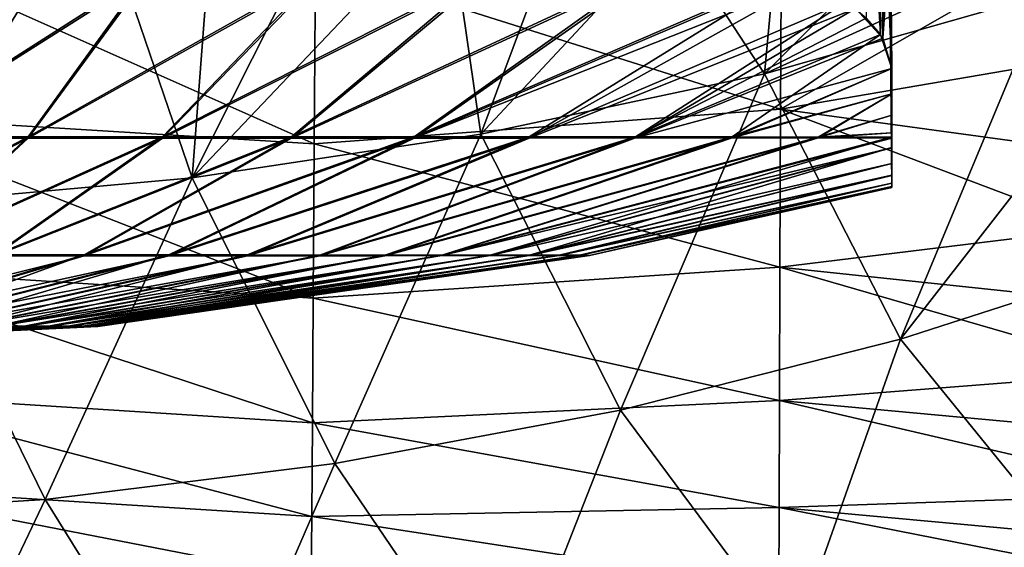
# Model space of a CAD drawing. Header units: metres. Extents: x -92 to 264, y -100 to 50.
# Tile 69 of 656: x 2.41 to 8.15, y -92.65 to -89.58. Entities that reach past the tile are written whole.
import ezdxf

# ---------------------------------------------------------------- set-up
doc = ezdxf.new("R2010")
doc.units = ezdxf.units.M
doc.layers.add('solid_21062050_01', color=7, linetype='CONTINUOUS')

msp = doc.modelspace()

# ---------------------------------------------------------------- linework, layer by layer
at = {"layer": 'solid_21062050_01'}
for points in [[(7.331601, -87.940796, -11.817383), (7.345534, -89.567146, -12.180737), (7.42838, -89.663673, -11.732327)], [(7.413932, -88.036263, -11.370928), (7.331601, -87.940796, -11.817383), (7.42838, -89.663673, -11.732327)], [(7.413932, -88.036263, 2.378467), (7.441501, -89.684074, 2.64574), (7.282176, -89.512054, 3.446657)], [(7.413932, -88.036263, -11.370928), (7.42838, -89.663673, -11.732327), (7.49461, -89.861801, -10.828229)], [(7.46351, -88.134109, -10.920049), (7.413932, -88.036263, -11.370928), (7.49461, -89.861801, -10.828229)], [(7.413932, -88.036263, 2.378467), (7.46351, -88.134109, 1.927588), (7.441501, -89.684074, 2.64574)], [(7.46351, -88.134109, 1.927588), (7.487353, -89.049934, 1.655801), (7.441501, -89.684074, 2.64574)], [(7.46351, -88.134109, -10.920049), (7.49461, -89.861801, -10.828229), (7.487352, -89.049881, -10.64825)], [(7.487353, -89.049934, 1.655801), (7.480057, -88.233833, 1.474568), (7.49461, -90.009575, 1.127895)], [(7.480057, -88.233833, 1.474568), (7.480057, -88.650749, -0.888133), (7.49461, -90.009575, 1.127895)], [(7.480057, -88.233833, -10.467029), (7.49461, -90.235786, -8.807964), (7.49461, -90.26181, -8.629542)], [(7.480057, -88.651688, -8.097167), (7.480057, -88.233833, -10.467029), (7.49461, -90.26181, -8.629542)], [(7.480057, -88.233833, -10.467029), (7.49461, -90.132492, -9.451828), (7.49461, -90.235786, -8.807964)], [(7.480057, -88.233833, -10.467029), (7.49461, -90.009201, -10.122261), (7.49461, -90.132492, -9.451828)], [(7.49461, -90.009201, -10.122261), (7.480057, -88.233833, -10.467029), (7.487352, -89.049881, -10.64825)], [(7.480057, -88.650749, -0.888133), (7.49461, -90.133064, 0.456028), (7.49461, -90.009575, 1.127895)], [(7.480057, -88.650749, -0.888133), (7.49461, -90.236427, -0.188842), (7.49461, -90.133064, 0.456028)], [(7.480057, -88.650749, -0.888133), (7.49461, -90.266212, -0.39392), (7.49461, -90.236427, -0.188842)], [(7.480057, -88.650749, -0.888133), (7.49461, -90.322861, -0.816001), (7.49461, -90.266212, -0.39392)], [(7.480057, -88.650749, -0.888133), (7.480057, -88.861244, -3.288061), (7.49461, -90.322861, -0.816001)], [(7.480057, -88.651688, -8.097167), (7.49461, -90.414642, -7.361204), (7.49461, -90.483353, -6.546217)], [(7.480057, -88.861557, -5.697184), (7.480057, -88.651688, -8.097167), (7.49461, -90.483353, -6.546217)], [(7.480057, -88.651688, -8.097167), (7.49461, -90.322227, -8.181457), (7.49461, -90.414642, -7.361204)], [(7.480057, -88.651688, -8.097167), (7.49461, -90.26181, -8.629542), (7.49461, -90.322227, -8.181457)], [(2.126768, -88.784843, -21.522303), (2.839034, -88.807632, -21.377352), (1.712847, -90.651115, -19.367569)], [(2.839034, -88.807632, -21.377352), (3.415787, -90.498283, -19.246696), (1.712847, -90.651115, -19.367569)], [(2.839034, -88.807632, -21.377352), (3.541852, -88.838737, -21.189913), (3.415787, -90.498283, -19.246696)], [(3.541852, -88.838737, -21.189913), (4.232616, -88.878624, -20.960724), (3.415787, -90.498283, -19.246696)], [(7.480057, -88.861244, -3.288061), (7.49461, -90.415176, -1.636715), (7.49461, -90.322861, -0.816001)], [(7.480057, -88.861244, -3.288061), (7.49461, -90.483742, -2.451849), (7.49461, -90.415176, -1.636715)], [(7.480057, -88.861244, -3.288061), (7.49461, -90.529495, -3.268624), (7.49461, -90.483742, -2.451849)], [(7.480057, -88.861244, -3.288061), (7.480057, -88.861557, -5.697184), (7.49461, -90.529495, -3.268624)], [(7.480057, -88.861557, -5.697184), (7.49461, -90.548828, -3.882805), (7.49461, -90.529495, -3.268624)], [(7.480057, -88.861557, -5.697184), (7.49461, -90.555267, -4.49902), (7.49461, -90.548828, -3.882805)], [(7.480057, -88.861557, -5.697184), (7.49461, -90.548714, -5.115256), (7.49461, -90.555267, -4.49902)], [(7.480057, -88.861557, -5.697184), (7.49461, -90.529259, -5.72946), (7.49461, -90.548714, -5.115256)], [(7.480057, -88.861557, -5.697184), (7.49461, -90.483353, -6.546217), (7.49461, -90.529259, -5.72946)], [(4.232616, -88.878624, -20.960724), (4.908568, -88.927879, -20.690733), (3.415787, -90.498283, -19.246696)], [(4.908568, -88.927879, -20.690733), (5.099003, -90.244568, -19.04604), (3.415787, -90.498283, -19.246696)], [(4.908568, -88.927879, -20.690733), (5.567242, -88.98716, -20.381025), (5.099003, -90.244568, -19.04604)], [(5.567242, -88.98716, -20.381025), (6.206024, -89.057045, -20.033121), (5.099003, -90.244568, -19.04604)], [(1.378496, -89.07869, 25.048456), (1.37533, -90.130371, 26.334002), (4.126769, -90.300255, 26.211136)], [(1.378496, -89.07869, 25.048456), (4.126769, -90.300255, 26.211136), (4.133997, -89.24247, 24.898312)], [(4.133997, -89.24247, 24.898312), (6.845763, -90.098633, 25.240015), (6.852089, -89.043877, 24.037441)], [(6.206024, -89.057045, -20.033121), (6.752735, -89.891495, -18.766804), (5.099003, -90.244568, -19.04604)], [(6.206024, -89.057045, -20.033121), (6.821904, -89.138245, -19.648975), (6.752735, -89.891495, -18.766804)], [(8.210706, -89.317825, 23.872997), (6.852089, -89.043877, 24.037441), (6.845763, -90.098633, 25.240015)], [(7.441501, -89.684074, 2.64574), (7.487353, -89.049934, 1.655801), (7.49461, -89.861794, 1.835767)], [(7.487352, -89.049881, -10.64825), (7.49461, -89.861801, -10.828229), (7.49461, -90.009201, -10.122261)], [(7.49461, -90.009575, 1.127895), (7.49461, -89.861794, 1.835767), (7.487353, -89.049934, 1.655801)], [(6.821904, -89.138245, -19.648975), (7.411112, -89.231491, -19.231346), (6.752735, -89.891495, -18.766804)], [(4.133997, -89.24247, 24.898312), (4.126769, -90.300255, 26.211136), (6.845763, -90.098633, 25.240015)], [(7.411112, -89.231491, -19.231346), (7.970381, -89.337112, -18.783751), (6.752735, -89.891495, -18.766804)], [(3.150921, -89.303169, -15.35598), (2.116283, -89.30304, -15.604383), (1.651988, -90.258301, -12.906207)], [(3.150921, -89.303169, -15.35598), (1.651988, -90.258301, -12.906207), (2.458488, -90.2584, -12.706381)], [(1.652143, -90.267044, 3.883526), (2.121946, -89.31459, 6.581644), (3.159225, -89.314461, 6.331907)], [(2.458716, -90.266937, 3.683662), (1.652143, -90.267044, 3.883526), (3.159225, -89.314461, 6.331907)], [(4.15759, -89.303352, -15.011308), (3.150921, -89.303169, -15.35598), (2.458488, -90.2584, -12.706381)], [(4.15759, -89.303352, -15.011308), (2.458488, -90.2584, -12.706381), (3.241803, -90.258545, -12.429268)], [(2.458716, -90.266937, 3.683662), (3.159225, -89.314461, 6.331907), (4.168309, -89.314285, 5.9854)], [(3.242097, -90.266792, 3.406497), (2.458716, -90.266937, 3.683662), (4.168309, -89.314285, 5.9854)], [(5.127353, -89.303574, -14.573426), (4.15759, -89.303352, -15.011308), (3.241803, -90.258545, -12.429268)], [(5.127353, -89.303574, -14.573426), (3.241803, -90.258545, -12.429268), (3.994545, -90.258728, -12.077481)], [(3.242097, -90.266792, 3.406497), (4.168309, -89.314285, 5.9854), (5.140192, -89.314049, 5.545217)], [(3.994895, -90.266609, 3.054645), (3.242097, -90.266792, 3.406497), (5.140192, -89.314049, 5.545217)], [(6.051603, -89.303848, -14.046222), (5.127353, -89.303574, -14.573426), (3.994545, -90.258728, -12.077481)], [(6.051603, -89.303848, -14.046222), (3.994545, -90.258728, -12.077481), (4.709614, -90.258949, -11.654339)], [(3.994895, -90.266609, 3.054645), (5.140192, -89.314049, 5.545217), (6.066199, -89.313774, 5.015285)], [(4.710011, -90.266388, 2.631426), (3.994895, -90.266609, 3.054645), (6.066199, -89.313774, 5.015285)], [(5.380268, -90.259209, -11.163831), (6.922817, -89.303696, -13.435339), (4.709614, -90.258949, -11.654339)], [(6.051603, -89.303848, -14.046222), (4.709614, -90.258949, -11.654339), (6.922817, -89.303696, -13.435339)], [(4.710011, -90.266388, 2.631426), (6.940778, -89.311806, 4.403409), (7.020665, -89.350067, 4.218314)], [(4.710011, -90.266388, 2.631426), (6.066199, -89.313774, 5.015285), (6.940778, -89.311806, 4.403409)], [(5.380268, -90.259209, -11.163831), (7.230124, -89.473274, -12.622216), (6.922817, -89.303696, -13.435339)], [(8.379217, -89.836723, 24.384232), (8.210706, -89.317825, 23.872997), (6.845763, -90.098633, 25.240015)], [(5.380699, -90.266136, 2.140831), (4.710011, -90.266388, 2.631426), (7.020665, -89.350067, 4.218314)], [(5.380699, -90.266136, 2.140831), (7.020665, -89.350067, 4.218314), (7.282176, -89.512054, 3.446657)], [(7.970381, -89.337112, -18.783751), (8.382387, -89.427956, -18.417686), (6.752735, -89.891495, -18.766804)], [(7.545751, -91.436882, -16.26082), (6.752735, -89.891495, -18.766804), (8.382387, -89.427956, -18.417686)], [(7.545751, -91.436882, -16.26082), (8.382387, -89.427956, -18.417686), (8.987034, -89.586632, -17.814852)], [(6.00018, -90.259499, -10.610583), (7.230124, -89.473274, -12.622216), (5.380268, -90.259209, -11.163831)], [(6.00018, -90.259499, -10.610583), (7.345534, -89.567146, -12.180737), (7.230124, -89.473274, -12.622216)], [(6.000632, -90.265846, 1.587488), (5.380699, -90.266136, 2.140831), (7.282176, -89.512054, 3.446657)], [(6.000632, -90.265846, 1.587488), (7.282176, -89.512054, 3.446657), (7.441501, -89.684074, 2.64574)], [(6.00018, -90.259499, -10.610583), (7.42838, -89.663673, -11.732327), (7.345534, -89.567146, -12.180737)], [(9.13631, -90.924583, -15.908689), (7.545751, -91.436882, -16.26082), (8.987034, -89.586632, -17.814852)], [(6.563505, -90.259811, -9.999815), (7.42838, -89.663673, -11.732327), (6.00018, -90.259499, -10.610583)], [(6.563505, -90.259811, -9.999815), (7.49461, -89.861801, -10.828229), (7.42838, -89.663673, -11.732327)], [(6.000632, -90.265846, 1.587488), (7.441501, -89.684074, 2.64574), (7.49461, -89.861794, 1.835767)], [(8.538404, -90.329124, 24.922234), (8.379217, -89.836723, 24.384232), (6.845763, -90.098633, 25.240015)], [(5.913123, -91.850441, -16.545094), (5.099003, -90.244568, -19.04604), (6.752735, -89.891495, -18.766804)], [(7.545751, -91.436882, -16.26082), (5.913123, -91.850441, -16.545094), (6.752735, -89.891495, -18.766804)], [(6.563962, -90.265526, 0.976617), (6.000632, -90.265846, 1.587488), (7.49461, -89.861794, 1.835767)], [(6.563505, -90.259811, -9.999815), (7.49461, -90.009201, -10.122261), (7.49461, -89.861801, -10.828229)], [(6.563962, -90.265526, 0.976617), (7.49461, -89.861794, 1.835767), (7.49461, -90.009575, 1.127895)], [(7.06493, -90.260155, -9.337284), (7.49461, -90.009201, -10.122261), (6.563505, -90.259811, -9.999815)], [(7.065377, -90.265182, 0.313979), (6.563962, -90.265526, 0.976617), (7.49461, -90.009575, 1.127895)], [(7.06493, -90.260155, -9.337284), (7.49461, -90.132492, -9.451828), (7.49461, -90.009201, -10.122261)], [(7.065377, -90.265182, 0.313979), (7.49461, -90.009575, 1.127895), (7.49461, -90.133064, 0.456028)], [(4.126769, -90.300255, 26.211136), (6.841609, -91.018364, 26.543875), (6.845763, -90.098633, 25.240015)], [(8.687767, -90.793091, 25.484789), (6.845763, -90.098633, 25.240015), (6.841609, -91.018364, 26.543875)], [(8.687767, -90.793091, 25.484789), (8.538404, -90.329124, 24.922234), (6.845763, -90.098633, 25.240015)], [(1.37533, -90.130371, 26.334002), (1.37265, -91.025101, 27.73312), (4.120956, -91.198158, 27.636177)], [(1.37533, -90.130371, 26.334002), (4.120956, -91.198158, 27.636177), (4.126769, -90.300255, 26.211136)], [(7.06493, -90.260155, -9.337284), (7.49461, -90.235786, -8.807964), (7.49461, -90.132492, -9.451828)], [(7.065377, -90.265182, 0.313979), (7.49461, -90.133064, 0.456028), (7.49461, -90.236427, -0.188842)], [(7.06493, -90.260155, -9.337284), (7.49461, -90.26181, -8.629542), (7.49461, -90.235786, -8.807964)], [(7.065377, -90.265182, 0.313979), (7.49461, -90.236427, -0.188842), (7.49461, -90.266212, -0.39392)], [(2.458488, -90.2584, -12.706381), (1.651988, -90.258301, -12.906207), (1.155314, -90.946686, -10.133504)], [(2.458488, -90.2584, -12.706381), (1.155314, -90.946686, -10.133504), (1.718137, -90.946762, -9.98778)], [(1.155314, -90.952545, 1.110138), (1.652143, -90.267044, 3.883526), (2.458716, -90.266937, 3.683662)], [(1.718137, -90.952469, 0.964413), (1.155314, -90.952545, 1.110138), (2.458716, -90.266937, 3.683662)], [(3.241803, -90.258545, -12.429268), (2.458488, -90.2584, -12.706381), (1.718137, -90.946762, -9.98778)], [(3.241803, -90.258545, -12.429268), (1.718137, -90.946762, -9.98778), (2.263329, -90.946869, -9.785862)], [(1.718137, -90.952469, 0.964413), (2.458716, -90.266937, 3.683662), (3.242097, -90.266792, 3.406497)], [(2.263329, -90.952362, 0.762496), (1.718137, -90.952469, 0.964413), (3.242097, -90.266792, 3.406497)], [(3.994545, -90.258728, -12.077481), (3.241803, -90.258545, -12.429268), (2.263329, -90.946869, -9.785862)], [(3.994545, -90.258728, -12.077481), (2.263329, -90.946869, -9.785862), (2.785296, -90.947006, -9.529825)], [(2.263329, -90.952362, 0.762496), (3.242097, -90.266792, 3.406497), (3.994895, -90.266609, 3.054645)], [(2.785296, -90.952232, 0.506459), (2.263329, -90.952362, 0.762496), (3.994895, -90.266609, 3.054645)], [(4.709614, -90.258949, -11.654339), (3.994545, -90.258728, -12.077481), (2.785296, -90.947006, -9.529825)], [(4.709614, -90.258949, -11.654339), (2.785296, -90.947006, -9.529825), (3.278683, -90.947166, -9.222295)], [(2.785296, -90.952232, 0.506459), (3.994895, -90.266609, 3.054645), (4.710011, -90.266388, 2.631426)], [(3.278683, -90.952072, 0.198929), (2.785296, -90.952232, 0.506459), (4.710011, -90.266388, 2.631426)], [(5.380268, -90.259209, -11.163831), (4.709614, -90.258949, -11.654339), (3.278683, -90.947166, -9.222295)], [(5.380268, -90.259209, -11.163831), (3.278683, -90.947166, -9.222295), (3.738426, -90.94735, -8.866427)], [(3.278683, -90.952072, 0.198929), (4.710011, -90.266388, 2.631426), (5.380699, -90.266136, 2.140831)], [(3.738426, -90.951881, -0.156939), (3.278683, -90.952072, 0.198929), (5.380699, -90.266136, 2.140831)], [(4.247489, -92.162773, -16.759792), (3.415787, -90.498283, -19.246696), (5.099003, -90.244568, -19.04604)], [(6.00018, -90.259499, -10.610583), (5.380268, -90.259209, -11.163831), (3.738426, -90.94735, -8.866427)], [(6.00018, -90.259499, -10.610583), (3.738426, -90.94735, -8.866427), (4.159808, -90.947556, -8.465875)], [(3.738426, -90.951881, -0.156939), (5.380699, -90.266136, 2.140831), (6.000632, -90.265846, 1.587488)], [(4.159808, -90.951675, -0.557492), (3.738426, -90.951881, -0.156939), (6.000632, -90.265846, 1.587488)], [(6.563505, -90.259811, -9.999815), (6.00018, -90.259499, -10.610583), (4.159808, -90.947556, -8.465875)], [(6.563505, -90.259811, -9.999815), (4.159808, -90.947556, -8.465875), (4.538504, -90.947784, -8.024746)], [(4.159808, -90.951675, -0.557492), (6.000632, -90.265846, 1.587488), (6.563962, -90.265526, 0.976617)], [(4.538504, -90.951447, -0.99862), (4.159808, -90.951675, -0.557492), (6.563962, -90.265526, 0.976617)], [(5.913123, -91.850441, -16.545094), (4.247489, -92.162773, -16.759792), (5.099003, -90.244568, -19.04604)], [(7.06493, -90.260155, -9.337284), (6.563505, -90.259811, -9.999815), (4.538504, -90.947784, -8.024746)], [(7.06493, -90.260155, -9.337284), (4.538504, -90.947784, -8.024746), (4.870629, -90.948036, -7.547569)], [(4.538504, -90.951447, -0.99862), (6.563962, -90.265526, 0.976617), (7.065377, -90.265182, 0.313979)], [(4.870629, -90.951195, -1.475797), (4.538504, -90.951447, -0.99862), (7.065377, -90.265182, 0.313979)], [(7.06493, -90.260155, -9.337284), (4.870629, -90.948036, -7.547569), (7.49461, -90.26181, -8.629542)], [(4.870629, -90.948036, -7.547569), (5.152775, -90.948303, -7.039239), (7.49461, -90.26181, -8.629542)], [(4.870629, -90.951195, -1.475797), (7.065377, -90.265182, 0.313979), (7.49461, -90.266212, -0.39392)], [(4.870629, -90.951195, -1.475797), (7.49461, -90.266212, -0.39392), (7.49461, -90.322861, -0.816001)], [(5.152775, -90.948303, -7.039239), (7.49461, -90.322227, -8.181457), (7.49461, -90.26181, -8.629542)], [(4.126769, -90.300255, 26.211136), (4.120956, -91.198158, 27.636177), (6.841609, -91.018364, 26.543875)], [(5.152775, -90.950935, -1.984127), (4.870629, -90.951195, -1.475797), (7.49461, -90.322861, -0.816001)], [(5.152775, -90.948303, -7.039239), (5.382046, -90.948578, -6.504974), (7.49461, -90.322227, -8.181457)], [(5.152775, -90.950935, -1.984127), (7.49461, -90.322861, -0.816001), (7.49461, -90.415176, -1.636715)], [(5.382046, -90.948578, -6.504974), (7.49461, -90.414642, -7.361204), (7.49461, -90.322227, -8.181457)], [(5.382046, -90.950653, -2.518392), (5.152775, -90.950935, -1.984127), (7.49461, -90.415176, -1.636715)], [(5.382046, -90.948578, -6.504974), (7.49461, -90.483353, -6.546217), (7.49461, -90.414642, -7.361204)], [(5.382046, -90.950653, -2.518392), (7.49461, -90.415176, -1.636715), (7.49461, -90.483742, -2.451849)], [(2.558159, -92.372047, -16.903646), (1.712847, -90.651115, -19.367569), (3.415787, -90.498283, -19.246696)], [(4.247489, -92.162773, -16.759792), (2.558159, -92.372047, -16.903646), (3.415787, -90.498283, -19.246696)], [(5.382046, -90.948578, -6.504974), (5.556091, -90.948868, -5.950254), (7.49461, -90.483353, -6.546217)], [(5.556091, -90.950363, -3.073112), (5.382046, -90.950653, -2.518392), (7.49461, -90.483742, -2.451849)], [(5.556091, -90.948868, -5.950254), (7.49461, -90.529259, -5.72946), (7.49461, -90.483353, -6.546217)], [(5.556091, -90.950363, -3.073112), (7.49461, -90.483742, -2.451849), (7.49461, -90.529495, -3.268624)], [(5.556091, -90.948868, -5.950254), (5.673122, -90.949165, -5.380774), (7.49461, -90.529259, -5.72946)], [(5.673122, -90.950066, -3.642593), (5.556091, -90.950363, -3.073112), (7.49461, -90.529495, -3.268624)], [(5.673122, -90.949165, -5.380774), (7.49461, -90.548714, -5.115256), (7.49461, -90.529259, -5.72946)], [(5.673122, -90.950066, -3.642593), (7.49461, -90.529495, -3.268624), (7.49461, -90.548828, -3.882805)], [(5.673122, -90.949165, -5.380774), (5.731939, -90.949463, -4.802374), (7.49461, -90.548714, -5.115256)], [(5.731939, -90.949768, -4.220992), (5.673122, -90.950066, -3.642593), (7.49461, -90.548828, -3.882805)], [(5.731939, -90.949463, -4.802374), (7.49461, -90.555267, -4.49902), (7.49461, -90.548714, -5.115256)], [(5.731939, -90.949768, -4.220992), (7.49461, -90.548828, -3.882805), (7.49461, -90.555267, -4.49902)], [(5.731939, -90.949463, -4.802374), (5.731939, -90.949768, -4.220992), (7.49461, -90.555267, -4.49902)], [(2.558159, -92.372047, -16.903646), (0.854582, -92.476982, -16.975779), (1.712847, -90.651115, -19.367569)], [(8.826888, -91.227165, 26.069799), (8.687767, -90.793091, 25.484789), (6.841609, -91.018364, 26.543875)], [(8.574531, -92.702843, -13.611854), (7.545751, -91.436882, -16.26082), (9.13631, -90.924583, -15.908689)], [(1.131738, -91.3647, -1.874638), (2.263329, -90.952362, 0.762496), (2.785296, -90.952232, 0.506459)], [(1.131738, -91.3647, -1.874638), (2.785296, -90.952232, 0.506459), (1.392738, -91.364632, -2.002665)], [(1.392738, -91.362015, -7.021132), (2.785296, -90.947006, -9.529825), (2.263329, -90.946869, -9.785862)], [(1.639448, -91.362099, -6.867357), (2.785296, -90.947006, -9.529825), (1.392738, -91.362015, -7.021132)], [(1.392738, -91.364632, -2.002665), (2.785296, -90.952232, 0.506459), (3.278683, -90.952072, 0.198929)], [(1.392738, -91.364632, -2.002665), (3.278683, -90.952072, 0.198929), (1.639448, -91.364548, -2.15644)], [(1.639448, -91.362099, -6.867357), (3.278683, -90.947166, -9.222295), (2.785296, -90.947006, -9.529825)], [(1.869334, -91.36219, -6.689412), (3.278683, -90.947166, -9.222295), (1.639448, -91.362099, -6.867357)], [(1.639448, -91.364548, -2.15644), (3.278683, -90.952072, 0.198929), (3.738426, -90.951881, -0.156939)], [(1.639448, -91.364548, -2.15644), (3.738426, -90.951881, -0.156939), (1.869334, -91.364456, -2.334386)], [(1.869334, -91.36219, -6.689412), (3.738426, -90.94735, -8.866427), (3.278683, -90.947166, -9.222295)], [(2.080038, -91.362297, -6.489122), (3.738426, -90.94735, -8.866427), (1.869334, -91.36219, -6.689412)], [(1.869334, -91.364456, -2.334386), (3.738426, -90.951881, -0.156939), (4.159808, -90.951675, -0.557492)], [(1.869334, -91.364456, -2.334386), (4.159808, -90.951675, -0.557492), (2.080038, -91.364349, -2.534675)], [(2.080038, -91.362297, -6.489122), (4.159808, -90.947556, -8.465875), (3.738426, -90.94735, -8.866427)], [(2.269399, -91.362411, -6.268544), (4.159808, -90.947556, -8.465875), (2.080038, -91.362297, -6.489122)], [(2.080038, -91.364349, -2.534675), (4.159808, -90.951675, -0.557492), (4.538504, -90.951447, -0.99862)], [(2.080038, -91.364349, -2.534675), (4.538504, -90.951447, -0.99862), (2.269399, -91.364235, -2.755254)], [(2.269399, -91.362411, -6.268544), (4.538504, -90.947784, -8.024746), (4.159808, -90.947556, -8.465875)], [(2.435472, -91.362534, -6.02994), (4.538504, -90.947784, -8.024746), (2.269399, -91.362411, -6.268544)], [(2.269399, -91.364235, -2.755254), (4.538504, -90.951447, -0.99862), (4.870629, -90.951195, -1.475797)], [(2.269399, -91.364235, -2.755254), (4.870629, -90.951195, -1.475797), (2.435472, -91.364113, -2.993857)], [(2.435472, -91.362534, -6.02994), (4.870629, -90.948036, -7.547569), (4.538504, -90.947784, -8.024746)], [(2.576554, -91.362663, -5.775758), (4.870629, -90.948036, -7.547569), (2.435472, -91.362534, -6.02994)], [(2.435472, -91.364113, -2.993857), (4.870629, -90.951195, -1.475797), (5.152775, -90.950935, -1.984127)], [(2.435472, -91.364113, -2.993857), (5.152775, -90.950935, -1.984127), (2.576554, -91.363983, -3.248039)], [(2.576554, -91.362663, -5.775758), (5.152775, -90.948303, -7.039239), (4.870629, -90.948036, -7.547569)], [(2.691197, -91.362808, -5.508608), (5.152775, -90.948303, -7.039239), (2.576554, -91.362663, -5.775758)], [(2.576554, -91.363983, -3.248039), (5.152775, -90.950935, -1.984127), (5.382046, -90.950653, -2.518392)], [(2.576554, -91.363983, -3.248039), (5.382046, -90.950653, -2.518392), (2.691197, -91.363846, -3.515189)], [(2.691197, -91.362808, -5.508608), (5.382046, -90.948578, -6.504974), (5.152775, -90.948303, -7.039239)], [(2.778225, -91.362946, -5.231231), (5.382046, -90.948578, -6.504974), (2.691197, -91.362808, -5.508608)], [(2.691197, -91.363846, -3.515189), (5.382046, -90.950653, -2.518392), (5.556091, -90.950363, -3.073112)], [(2.691197, -91.363846, -3.515189), (5.556091, -90.950363, -3.073112), (2.778225, -91.363701, -3.792566)], [(2.778225, -91.362946, -5.231231), (5.556091, -90.948868, -5.950254), (5.382046, -90.948578, -6.504974)], [(2.836745, -91.363098, -4.946472), (5.556091, -90.948868, -5.950254), (2.778225, -91.362946, -5.231231)], [(2.778225, -91.363701, -3.792566), (5.556091, -90.950363, -3.073112), (5.673122, -90.950066, -3.642593)], [(2.778225, -91.363701, -3.792566), (5.673122, -90.950066, -3.642593), (2.836745, -91.363548, -4.077325)], [(2.836745, -91.363098, -4.946472), (5.673122, -90.949165, -5.380774), (5.556091, -90.948868, -5.950254)], [(2.866155, -91.363251, -4.657253), (5.673122, -90.949165, -5.380774), (2.836745, -91.363098, -4.946472)], [(2.836745, -91.363548, -4.077325), (5.673122, -90.950066, -3.642593), (5.731939, -90.949768, -4.220992)], [(2.836745, -91.363548, -4.077325), (5.731939, -90.949768, -4.220992), (2.866155, -91.363396, -4.366544)], [(2.866155, -91.363251, -4.657253), (5.731939, -90.949463, -4.802374), (5.673122, -90.949165, -5.380774)], [(2.866155, -91.363396, -4.366544), (5.731939, -90.949768, -4.220992), (5.731939, -90.949463, -4.802374)], [(2.866155, -91.363396, -4.366544), (5.731939, -90.949463, -4.802374), (2.866155, -91.363251, -4.657253)], [(1.37265, -91.025101, 27.73312), (1.37045, -91.750771, 29.226759), (4.116375, -91.924812, 29.154179)], [(1.37265, -91.025101, 27.73312), (4.116375, -91.924812, 29.154179), (4.120956, -91.198158, 27.636177)], [(4.120956, -91.198158, 27.636177), (6.839061, -91.794266, 27.934124), (6.841609, -91.018364, 26.543875)], [(8.955275, -91.630028, 26.674988), (6.841609, -91.018364, 26.543875), (6.839061, -91.794266, 27.934124)], [(8.955275, -91.630028, 26.674988), (8.826888, -91.227165, 26.069799), (6.841609, -91.018364, 26.543875)], [(4.120956, -91.198158, 27.636177), (4.116375, -91.924812, 29.154179), (6.839061, -91.794266, 27.934124)], [(2.435472, -91.362534, -6.02994), (2.269399, -91.362411, -6.268544), (0, -91.499992, -4.51197)], [(2.576554, -91.362663, -5.775758), (2.435472, -91.362534, -6.02994), (0, -91.499992, -4.51197)], [(2.691197, -91.362808, -5.508608), (2.576554, -91.362663, -5.775758), (0, -91.499992, -4.51197)], [(2.778225, -91.362946, -5.231231), (2.691197, -91.362808, -5.508608), (0, -91.499992, -4.51197)], [(2.836745, -91.363098, -4.946472), (2.778225, -91.362946, -5.231231), (0, -91.499992, -4.51197)], [(2.866155, -91.363251, -4.657253), (2.836745, -91.363098, -4.946472), (0, -91.499992, -4.51197)], [(2.866155, -91.363396, -4.366544), (2.866155, -91.363251, -4.657253), (0, -91.499992, -4.51197)], [(2.836745, -91.363548, -4.077325), (2.866155, -91.363396, -4.366544), (0, -91.499992, -4.51197)], [(2.778225, -91.363701, -3.792566), (2.836745, -91.363548, -4.077325), (0, -91.499992, -4.51197)], [(2.691197, -91.363846, -3.515189), (2.778225, -91.363701, -3.792566), (0, -91.499992, -4.51197)], [(2.576554, -91.363983, -3.248039), (2.691197, -91.363846, -3.515189), (0, -91.499992, -4.51197)], [(2.435472, -91.364113, -2.993857), (2.576554, -91.363983, -3.248039), (0, -91.499992, -4.51197)], [(2.269399, -91.364235, -2.755254), (2.435472, -91.364113, -2.993857), (0, -91.499992, -4.51197)], [(6.91932, -93.205933, -13.910186), (5.913123, -91.850441, -16.545094), (7.545751, -91.436882, -16.26082)], [(8.574531, -92.702843, -13.611854), (6.91932, -93.205933, -13.910186), (7.545751, -91.436882, -16.26082)], [(9.072206, -92.000587, 27.298101), (8.955275, -91.630028, 26.674988), (6.839061, -91.794266, 27.934124)], [(1.37045, -91.750771, 29.226759), (1.368724, -92.2976, 30.794605), (4.112842, -92.471169, 30.744854)], [(1.37045, -91.750771, 29.226759), (4.112842, -92.471169, 30.744854), (4.116375, -91.924812, 29.154179)], [(4.116375, -91.924812, 29.154179), (6.837557, -92.419144, 29.395288), (6.839061, -91.794266, 27.934124)], [(9.177213, -92.338135, 27.937046), (6.839061, -91.794266, 27.934124), (6.837557, -92.419144, 29.395288)], [(9.177213, -92.338135, 27.937046), (9.072206, -92.000587, 27.298101), (6.839061, -91.794266, 27.934124)], [(5.224487, -93.600525, -14.144189), (4.247489, -92.162773, -16.759792), (5.913123, -91.850441, -16.545094)], [(6.91932, -93.205933, -13.910186), (5.224487, -93.600525, -14.144189), (5.913123, -91.850441, -16.545094)], [(4.116375, -91.924812, 29.154179), (4.112842, -92.471169, 30.744854), (6.837557, -92.419144, 29.395288)], [(3.499695, -93.884117, -14.31237), (2.558159, -92.372047, -16.903646), (4.247489, -92.162773, -16.759792)], [(5.224487, -93.600525, -14.144189), (3.499695, -93.884117, -14.31237), (4.247489, -92.162773, -16.759792)], [(1.368724, -92.2976, 30.794605), (1.367467, -92.658211, 32.415359), (4.110171, -92.830521, 32.387142)], [(1.368724, -92.2976, 30.794605), (4.110171, -92.830521, 32.387142), (4.112842, -92.471169, 30.744854)], [(9.269732, -92.642067, 28.589689), (9.177213, -92.338135, 27.937046), (6.837557, -92.419144, 29.395288)], [(1.754877, -94.054962, -14.413688), (0.854582, -92.476982, -16.975779), (2.558159, -92.372047, -16.903646)], [(3.499695, -93.884117, -14.31237), (1.754877, -94.054962, -14.413688), (2.558159, -92.372047, -16.903646)], [(4.112842, -92.471169, 30.744854), (6.836534, -92.887444, 30.911489), (6.837557, -92.419144, 29.395288)], [(9.349052, -92.911873, 29.253712), (6.837557, -92.419144, 29.395288), (6.836534, -92.887444, 30.911489)], [(9.349052, -92.911873, 29.253712), (9.269732, -92.642067, 28.589689), (6.837557, -92.419144, 29.395288)], [(4.112842, -92.471169, 30.744854), (4.110171, -92.830521, 32.387142), (6.836534, -92.887444, 30.911489)]]:
    msp.add_3dface(points, dxfattribs=at)

doc.saveas('drawing.dxf')
